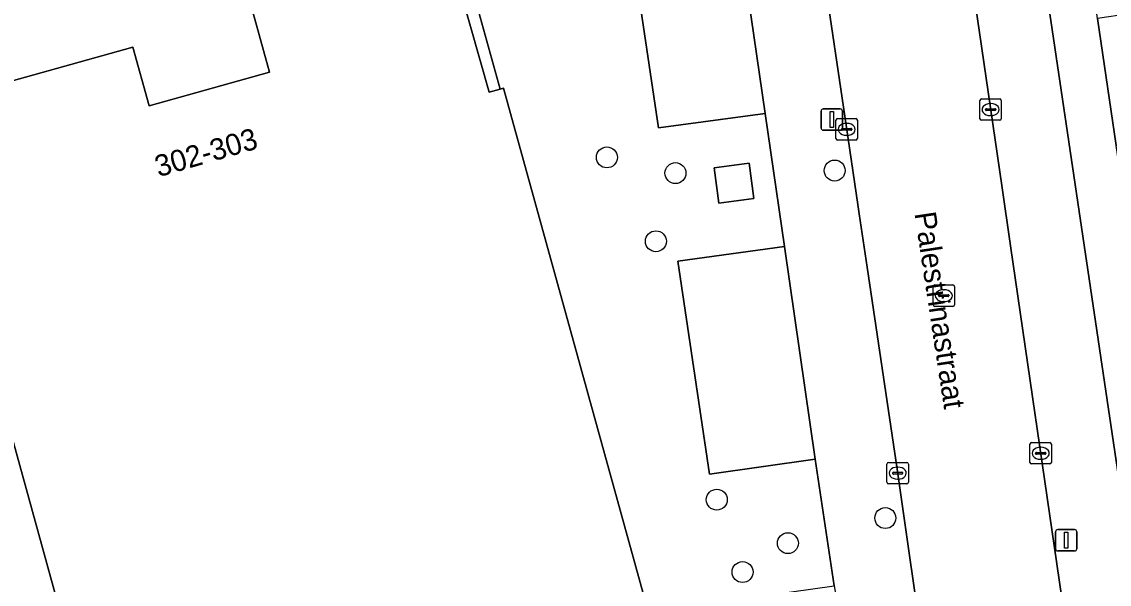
# Model space of a CAD drawing. Extents: x 159053 to 160042, y 380449 to 381423.
# Drawn here: x 159271.1 to 159321.9, y 381084.4 to 381110.7 of the extents above; entities that cross this region are included whole.
import ezdxf

# ---------------------------------------------------------------- set-up
doc = ezdxf.new("R2010")
doc.units = 0
for name, color, linetype in [('IMGEO_Boom', 7, 'Continuous'), ('IMGEO_Erf', 7, 'Continuous'), ('IMGEO_Groenvoorziening', 7, 'Continuous'), ('IMGEO_Kolk', 7, 'Continuous'), ('IMGEO_Lichtmast', 7, 'Continuous'), ('IMGEO_Openbare_ruimte_label', 7, 'Continuous'), ('IMGEO_Pand', 7, 'Continuous'), ('IMGEO_Pand_nummerreeks', 7, 'Continuous'), ('IMGEO_Parkeervlak_open', 7, 'Continuous'), ('IMGEO_Rijbaan_lokaal_open', 7, 'Continuous'), ('IMGEO_Rioolput', 7, 'Continuous'), ('IMGEO_Voetpad_open', 7, 'Continuous')]:
    doc.layers.add(name, color=color, linetype=linetype)

msp = doc.modelspace()

# ---------------------------------------------------------------- linework, layer by layer
at = {"layer": 'IMGEO_Boom'}
for centre in [(159298.424, 381104.34), (159301.628, 381103.605), (159309.064, 381103.723), (159300.714, 381100.42), (159303.558, 381088.348), (159311.43, 381087.489), (159306.881, 381086.315), (159304.763, 381084.966)]:
    msp.add_circle(centre, 0.489, dxfattribs=at)
at = {"layer": 'IMGEO_Erf'}
for points in [[(159267.012, 381106.896), (159276.276, 381109.489), (159277.044, 381106.744), (159282.667, 381108.318), (159281.903, 381111.077), (159291.153, 381113.639), (159292.923, 381107.382), (159293.441, 381107.525), (159291.727, 381113.703), (159289.185, 381122.866), (159287.469, 381129.052), (159286.976, 381128.898), (159288.643, 381122.722), (159288.656, 381122.674), (159279.389, 381120.108), (159278.627, 381122.858), (159273.045, 381121.304), (159273.81, 381118.558), (159264.542, 381115.978)], [(159317.456, 381121.97), (159317.617, 381121.133), (159322.737, 381086.604), (159324.884, 381086.922), (159323.978, 381093.029), (159323.098, 381098.964), (159322.218, 381104.9), (159321.338, 381110.835), (159320.458, 381116.77), (159319.552, 381122.881), (159318.09, 381122.671)], [(159268.632, 381061.569), (159284.479, 381065.952), (159285.651, 381066.276), (159297.723, 381069.615), (159297.014, 381072.255), (159296.633, 381072.15), (159296.316, 381073.297), (159283.457, 381069.734), (159283.772, 381068.592), (159277.368, 381066.826), (159268.076, 381100.519)]]:
    msp.add_lwpolyline(points, dxfattribs=at)
at = {"layer": 'IMGEO_Groenvoorziening'}
for points in [[(159301.734, 381099.495), (159306.727, 381100.183), (159305.82, 381106.393), (159300.832, 381105.715), (159299.362, 381115.674), (159304.363, 381116.374), (159303.921, 381119.402), (159296.289, 381117.311), (159296.87, 381115.183), (159291.727, 381113.703), (159293.441, 381107.525), (159293.597, 381107.568), (159302.903, 381073.889), (159297.014, 381072.255), (159297.723, 381069.615), (159285.651, 381066.276), (159287.134, 381060.86), (159289.094, 381061.4), (159287.696, 381066.465), (159297.411, 381069.143), (159298.793, 381064.19), (159309.233, 381066.896)], [(159311.284, 381070.128), (159310.329, 381076.855), (159308.842, 381076.657), (159305.171, 381076.168), (159304.051, 381083.628), (159309.044, 381084.316), (159308.151, 381090.241), (159303.215, 381089.537), (159301.734, 381099.495)]]:
    msp.add_lwpolyline(points, dxfattribs=at)
msp.add_lwpolyline([(159303.438, 381103.848), (159305.066, 381104.063), (159305.283, 381102.421), (159303.655, 381102.206)], close=True, dxfattribs=at)
at = {"layer": 'IMGEO_Kolk'}
for p, q in [((159315.847, 381106.145), (159315.847, 381106.997)), ((159315.922, 381107.071), (159316.774, 381107.071)), ((159316.335, 381106.851), (159316.36, 381106.851)), ((159316.848, 381106.997), (159316.848, 381106.145)), ((159316.106, 381106.565), (159316.106, 381106.577)), ((159316.544, 381106.528), (159316.146, 381106.528)), ((159316.149, 381106.614), (159316.547, 381106.614)), ((159316.59, 381106.577), (159316.59, 381106.565)), ((159309.123, 381105.223), (159309.123, 381106.075)), ((159309.198, 381106.149), (159310.05, 381106.149)), ((159309.611, 381105.929), (159309.636, 381105.929)), ((159310.124, 381106.075), (159310.124, 381105.223)), ((159316.774, 381106.071), (159315.922, 381106.071)), ((159316.358, 381106.291), (159316.333, 381106.291)), ((159309.382, 381105.643), (159309.382, 381105.655)), ((159309.82, 381105.606), (159309.422, 381105.606)), ((159309.425, 381105.692), (159309.823, 381105.692)), ((159309.634, 381105.369), (159309.609, 381105.369)), ((159309.866, 381105.655), (159309.866, 381105.643)), ((159310.05, 381105.149), (159309.198, 381105.149)), ((159318.187, 381090.089), (159318.187, 381090.941)), ((159318.262, 381091.015), (159319.114, 381091.015)), ((159318.675, 381090.795), (159318.7, 381090.795)), ((159319.188, 381090.941), (159319.188, 381090.089)), ((159311.582, 381090.087), (159312.434, 381090.087)), ((159318.446, 381090.509), (159318.446, 381090.521)), ((159318.884, 381090.472), (159318.486, 381090.472)), ((159318.489, 381090.558), (159318.887, 381090.558)), ((159318.698, 381090.235), (159318.673, 381090.235)), ((159318.93, 381090.521), (159318.93, 381090.509)), ((159311.507, 381089.161), (159311.507, 381090.013)), ((159311.766, 381089.581), (159311.766, 381089.593)), ((159311.809, 381089.63), (159312.207, 381089.63)), ((159311.995, 381089.867), (159312.02, 381089.867)), ((159312.25, 381089.593), (159312.25, 381089.581)), ((159312.508, 381090.013), (159312.508, 381089.161)), ((159319.114, 381090.015), (159318.262, 381090.015)), ((159312.434, 381089.087), (159311.582, 381089.087)), ((159312.204, 381089.544), (159311.806, 381089.544)), ((159312.018, 381089.307), (159311.993, 381089.307))]:
    msp.add_line(p, q, dxfattribs=at)
for points in [[(159315.847, 381106.145), (159315.847, 381106.997)], [(159315.922, 381107.071), (159316.774, 381107.071)], [(159316.848, 381106.997), (159316.848, 381106.145)], [(159309.123, 381105.223), (159309.123, 381106.075)], [(159309.198, 381106.149), (159310.05, 381106.149)], [(159310.124, 381106.075), (159310.124, 381105.223)], [(159316.774, 381106.071), (159315.922, 381106.071)], [(159310.05, 381105.149), (159309.198, 381105.149)], [(159318.187, 381090.089), (159318.187, 381090.941)], [(159318.262, 381091.015), (159319.114, 381091.015)], [(159319.188, 381090.941), (159319.188, 381090.089)], [(159311.582, 381090.087), (159312.434, 381090.087)], [(159311.507, 381089.161), (159311.507, 381090.013)], [(159312.508, 381090.013), (159312.508, 381089.161)], [(159319.114, 381090.015), (159318.262, 381090.015)], [(159312.434, 381089.087), (159311.582, 381089.087)]]:
    msp.add_lwpolyline(points, dxfattribs=at)
for centre, radius, start, end in [((159315.924, 381106.995), 0.0765, 91.552, 178.448), ((159315.924, 381106.995), 0.0765, 91.552, 178.448), ((159316.772, 381106.995), 0.0765, 1.552, 88.448), ((159316.772, 381106.995), 0.0765, 1.552, 88.448), ((159316.146, 381106.574), 0.0403, 85.8775, 175.7526), ((159316.143, 381106.564), 0.0366, 178.938, 274.7102), ((159316.547, 381106.571), 0.043, 264.8664, 352.4533), ((159316.551, 381106.576), 0.0386, 1.7309, 96.639), ((159309.2, 381106.073), 0.0765, 91.552, 178.448), ((159309.2, 381106.073), 0.0765, 91.552, 178.448), ((159310.048, 381106.073), 0.0765, 1.552, 88.448), ((159310.048, 381106.073), 0.0765, 1.552, 88.448), ((159315.924, 381106.147), 0.0765, 181.552, 268.448), ((159315.924, 381106.147), 0.0765, 181.552, 268.448), ((159316.772, 381106.147), 0.0765, 271.552, 358.448), ((159316.772, 381106.147), 0.0765, 271.552, 358.448), ((159309.422, 381105.652), 0.0403, 85.8775, 175.7526), ((159309.419, 381105.642), 0.0366, 178.938, 274.7102), ((159309.823, 381105.649), 0.043, 264.8664, 352.4533), ((159309.827, 381105.654), 0.0386, 1.7309, 96.639), ((159309.2, 381105.225), 0.0765, 181.552, 268.448), ((159309.2, 381105.225), 0.0765, 181.552, 268.448), ((159310.048, 381105.225), 0.0765, 271.552, 358.448), ((159310.048, 381105.225), 0.0765, 271.552, 358.448), ((159318.264, 381090.939), 0.0765, 91.552, 178.448), ((159318.264, 381090.939), 0.0765, 91.552, 178.448), ((159319.112, 381090.939), 0.0765, 1.552, 88.448), ((159319.112, 381090.939), 0.0765, 1.552, 88.448), ((159311.584, 381090.011), 0.0765, 91.552, 178.448), ((159311.584, 381090.011), 0.0765, 91.552, 178.448), ((159312.432, 381090.011), 0.0765, 1.552, 88.448), ((159312.432, 381090.011), 0.0765, 1.552, 88.448), ((159318.264, 381090.091), 0.0765, 181.552, 268.448), ((159318.264, 381090.091), 0.0765, 181.552, 268.448), ((159318.486, 381090.518), 0.0403, 85.8775, 175.7526), ((159318.483, 381090.508), 0.0366, 178.938, 274.7102), ((159318.887, 381090.515), 0.043, 264.8664, 352.4533), ((159318.891, 381090.52), 0.0386, 1.7309, 96.639), ((159319.112, 381090.091), 0.0765, 271.552, 358.448), ((159319.112, 381090.091), 0.0765, 271.552, 358.448), ((159311.806, 381089.59), 0.0403, 85.8775, 175.7526), ((159311.803, 381089.58), 0.0366, 178.938, 274.7102), ((159312.207, 381089.587), 0.043, 264.8664, 352.4533), ((159312.211, 381089.592), 0.0386, 1.7309, 96.639), ((159311.584, 381089.163), 0.0765, 181.552, 268.448), ((159311.584, 381089.163), 0.0765, 181.552, 268.448), ((159312.432, 381089.163), 0.0765, 271.552, 358.448), ((159312.432, 381089.163), 0.0765, 271.552, 358.448)]:
    msp.add_arc(centre, radius, start, end, dxfattribs=at)
for centre, major_axis, ratio, start_param, end_param in [((159316.334, 381106.571), (-0.387, 0.002), 0.722429, 4.712389, 7.853982), ((159316.359, 381106.571), (-0.39, 0.002), 0.717154, 1.570796, 4.712389), ((159309.61, 381105.649), (-0.387, 0.002), 0.722429, 4.712389, 7.853982), ((159309.635, 381105.649), (-0.39, 0.002), 0.717154, 1.570796, 4.712389), ((159318.674, 381090.515), (-0.387, 0.002), 0.722429, 4.712389, 7.853982), ((159318.699, 381090.515), (-0.39, 0.002), 0.717154, 1.570796, 4.712389), ((159311.994, 381089.587), (-0.387, 0.002), 0.722429, 4.712389, 7.853982), ((159312.019, 381089.587), (-0.39, 0.002), 0.717154, 1.570796, 4.712389)]:
    msp.add_ellipse(centre, major_axis=major_axis, ratio=ratio, start_param=start_param, end_param=end_param, dxfattribs=at)
at = {"layer": 'IMGEO_Lichtmast'}
for p, q in [((159308.433, 381105.706), (159308.433, 381106.506)), ((159308.433, 381106.506), (159308.433, 381105.706)), ((159308.533, 381106.606), (159309.323, 381106.606)), ((159309.323, 381106.606), (159308.533, 381106.606)), ((159309.423, 381106.506), (159309.423, 381105.706)), ((159309.423, 381105.706), (159309.423, 381106.506)), ((159309.323, 381105.606), (159308.533, 381105.606)), ((159308.533, 381105.606), (159309.323, 381105.606)), ((159319.382, 381086.05), (159319.382, 381086.85)), ((159319.382, 381086.85), (159319.382, 381086.05)), ((159319.482, 381086.95), (159320.272, 381086.95)), ((159320.272, 381086.95), (159319.482, 381086.95)), ((159320.372, 381086.85), (159320.372, 381086.05)), ((159320.372, 381086.05), (159320.372, 381086.85)), ((159320.272, 381085.95), (159319.482, 381085.95)), ((159319.482, 381085.95), (159320.272, 381085.95))]:
    msp.add_line(p, q, dxfattribs=at)
for points in [[(159308.853, 381106.481), (159309.003, 381106.481), (159309.003, 381105.731), (159308.853, 381105.731), (159308.853, 381106.481)], [(159319.802, 381086.825), (159319.952, 381086.825), (159319.952, 381086.075), (159319.802, 381086.075), (159319.802, 381086.825)]]:
    msp.add_lwpolyline(points, dxfattribs=at)
for centre, start, end in [((159308.533, 381106.506), 90, 180), ((159308.533, 381106.506), 90, 180), ((159309.323, 381106.506), 0, 90), ((159309.323, 381106.506), 360, 90), ((159308.533, 381105.706), 180, 270), ((159308.533, 381105.706), 180, 270), ((159309.323, 381105.706), 270, 0), ((159309.323, 381105.706), 270, 0), ((159319.482, 381086.85), 90, 180), ((159319.482, 381086.85), 90, 180), ((159320.272, 381086.85), 0, 90), ((159320.272, 381086.85), 360, 90), ((159319.482, 381086.05), 180, 270), ((159319.482, 381086.05), 180, 270), ((159320.272, 381086.05), 270, 0), ((159320.272, 381086.05), 270, 0)]:
    msp.add_arc(centre, 0.1, start, end, dxfattribs=at)
at = {"layer": 'IMGEO_Pand'}
for points in [[(159293.441, 381107.525), (159292.923, 381107.382), (159291.153, 381113.639), (159281.903, 381111.077), (159282.667, 381108.318), (159277.044, 381106.744), (159276.276, 381109.489), (159267.012, 381106.896), (159268.748, 381100.692), (159268.237, 381100.56), (159268.076, 381100.519), (159277.368, 381066.826), (159283.772, 381068.592), (159283.457, 381069.734), (159296.316, 381073.297), (159296.633, 381072.15), (159297.014, 381072.255), (159302.903, 381073.889), (159293.597, 381107.568)], [(159328.738, 381111.933), (159321.338, 381110.835), (159322.218, 381104.9), (159329.618, 381105.998)]]:
    msp.add_lwpolyline(points, close=True, dxfattribs=at)
at = {"layer": 'IMGEO_Parkeervlak_open'}
for points in [[(159299.362, 381115.674), (159300.832, 381105.715), (159305.82, 381106.393), (159304.363, 381116.374)], [(159306.727, 381100.183), (159301.734, 381099.495), (159303.215, 381089.537), (159308.151, 381090.241)]]:
    msp.add_lwpolyline(points, close=True, dxfattribs=at)
at = {"layer": 'IMGEO_Rijbaan_lokaal_open'}
msp.add_lwpolyline([(159307.307, 381121.427), (159307.556, 381119.696), (159307.857, 381117.636), (159309.596, 381105.842), (159310.161, 381102.035), (159310.21, 381101.7), (159310.579, 381099.216), (159311.982, 381089.769), (159312.563, 381085.736), (159313.91, 381076.364), (159314.445, 381072.613), (159321.155, 381073.597), (159317.277, 381100.2), (159316.865, 381103.021), (159314.048, 381122.345)], close=True, dxfattribs=at)
at = {"layer": 'IMGEO_Rioolput'}
for p, q in [((159313.662, 381097.453), (159313.662, 381098.305)), ((159313.737, 381098.379), (159314.589, 381098.379)), ((159314.663, 381098.305), (159314.663, 381097.453)), ((159313.921, 381097.873), (159313.921, 381097.885)), ((159314.359, 381097.836), (159313.961, 381097.836)), ((159313.964, 381097.922), (159314.362, 381097.922)), ((159314.15, 381098.159), (159314.175, 381098.159)), ((159314.405, 381097.885), (159314.405, 381097.873)), ((159314.589, 381097.379), (159313.737, 381097.379)), ((159314.173, 381097.599), (159314.148, 381097.599))]:
    msp.add_line(p, q, dxfattribs=at)
for points in [[(159313.662, 381097.453), (159313.662, 381098.305)], [(159313.737, 381098.379), (159314.589, 381098.379)], [(159314.663, 381098.305), (159314.663, 381097.453)], [(159314.589, 381097.379), (159313.737, 381097.379)]]:
    msp.add_lwpolyline(points, dxfattribs=at)
for centre, radius, start, end in [((159313.739, 381098.303), 0.0765, 91.552, 178.448), ((159313.739, 381098.303), 0.0765, 91.552, 178.448), ((159314.587, 381098.303), 0.0765, 1.552, 88.448), ((159314.587, 381098.303), 0.0765, 1.552, 88.448), ((159313.961, 381097.882), 0.0403, 85.8775, 175.7526), ((159313.958, 381097.872), 0.0366, 178.938, 274.7102), ((159314.362, 381097.879), 0.043, 264.8664, 352.4533), ((159314.366, 381097.884), 0.0386, 1.7309, 96.639), ((159313.739, 381097.455), 0.0765, 181.552, 268.448), ((159313.739, 381097.455), 0.0765, 181.552, 268.448), ((159314.587, 381097.455), 0.0765, 271.552, 358.448), ((159314.587, 381097.455), 0.0765, 271.552, 358.448)]:
    msp.add_arc(centre, radius, start, end, dxfattribs=at)
for centre, major_axis, ratio, start_param, end_param in [((159314.149, 381097.879), (-0.387, 0.002), 0.722429, 4.712389, 7.853982), ((159314.174, 381097.879), (-0.39, 0.002), 0.717154, 1.570796, 4.712389)]:
    msp.add_ellipse(centre, major_axis=major_axis, ratio=ratio, start_param=start_param, end_param=end_param, dxfattribs=at)
at = {"layer": 'IMGEO_Voetpad_open'}
for points in [[(159294.912, 381182.231), (159295.246, 381179.972), (159295.395, 381178.961), (159295.968, 381174.666), (159296.278, 381172.341), (159297.057, 381166.506), (159298.503, 381156.571), (159299.3, 381151.1), (159299.795, 381147.696), (159300.386, 381143.634), (159300.637, 381141.908), (159301.249, 381137.708), (159302.473, 381129.318), (159303.192, 381124.392), (159303.921, 381119.402), (159304.363, 381116.374), (159305.82, 381106.393), (159306.727, 381100.183), (159308.151, 381090.241), (159309.044, 381084.316), (159310.329, 381076.855), (159311.284, 381070.128)], [(159314.75, 381070.473), (159314.445, 381072.613), (159313.91, 381076.364), (159312.563, 381085.736), (159311.982, 381089.769), (159310.579, 381099.216), (159310.21, 381101.7), (159310.161, 381102.035), (159309.596, 381105.842), (159307.857, 381117.636), (159307.556, 381119.696), (159307.307, 381121.427), (159306.753, 381125.233), (159306.19, 381129.099)], [(159314.048, 381122.345), (159316.865, 381103.021), (159317.277, 381100.2), (159321.155, 381073.597), (159323.98, 381054.046), (159324.984, 381047.343), (159327.57, 381031.073), (159327.968, 381028.382), (159332.172, 381000), (159334.351, 380985.012), (159334.965, 380980.773), (159335.359, 380978.05), (159335.713, 380975.604), (159337.861, 380961.365), (159337.904, 380961.246), (159343.633, 380962.89)], [(159340.834, 380965.36), (159340.592, 380966.957), (159335.584, 381000), (159323.886, 381079.531), (159323.192, 381083.535), (159322.737, 381086.604), (159317.617, 381121.133)]]:
    msp.add_lwpolyline(points, dxfattribs=at)
msp.add_lwpolyline([(159305.066, 381104.063), (159303.438, 381103.848), (159303.655, 381102.206), (159305.283, 381102.421)], close=True, dxfattribs=at)

# ---------------------------------------------------------------- texts
at = {"layer": 'IMGEO_Openbare_ruimte_label'}
msp.add_text('Palestrinastraat', height=1, rotation=278.6242, dxfattribs=at).set_placement((159312.789, 381101.728))
at = {"layer": 'IMGEO_Pand_nummerreeks'}
msp.add_text('302-303', height=1, rotation=16.1704, dxfattribs=at).set_placement((159277.48, 381103.409))

doc.saveas('drawing.dxf')
